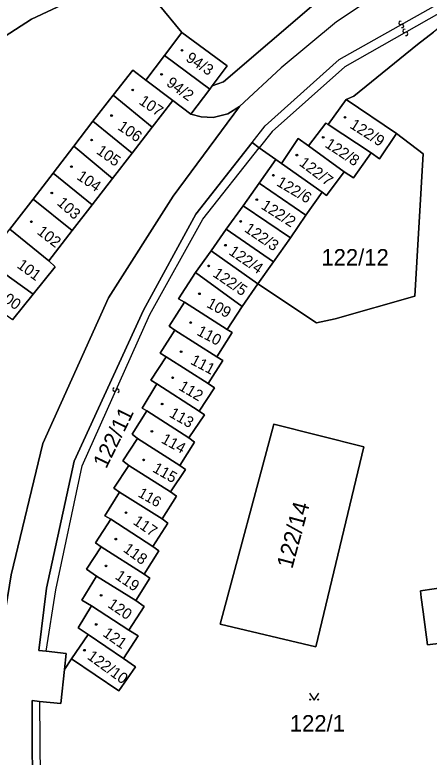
# Model space of a CAD drawing. Extents: x -600309 to -598967, y -1161267 to -1160292.
# Drawn here: x -599224.8 to -599179.6, y -1160556.3 to -1160475.2 of the extents above; entities that cross this region are included whole.
import ezdxf

# ---------------------------------------------------------------- set-up
doc = ezdxf.new("R2010")
doc.units = 0
for name, color, linetype in [('Level 1', 7, 'Continuous'), ('Level 13', 7, 'Continuous'), ('Level 3', 7, 'Continuous'), ('Level 4', 7, 'Continuous'), ('Level 5', 7, 'Continuous'), ('Level 60', 7, 'Continuous')]:
    doc.layers.add(name, color=color, linetype=linetype)

msp = doc.modelspace()

# ---------------------------------------------------------------- linework, layer by layer
at = {"layer": 'Level 1'}
for points in [[(-599182.03, -1160465.38), (-599202.02, -1160482.54), (-599203.27, -1160482.97)], [(-599211.72, -1160470.83), (-599216.77, -1160472.74), (-599222.98, -1160475.7), (-599226.53, -1160477.93), (-599232.35, -1160483.28)], [(-599206.55, -1160477.13), (-599211.72, -1160470.83)], [(-599177.32, -1160475.73), (-599179.06, -1160477.1), (-599180.84, -1160478.44), (-599187.77, -1160484.08), (-599188.62, -1160484.46)], [(-599208.45, -1160479.66), (-599206.55, -1160477.13)], [(-599203.27, -1160482.97), (-599201.6, -1160480.8), (-599206.55, -1160477.13)], [(-599210.49, -1160482.36), (-599208.45, -1160479.66)], [(-599208.45, -1160479.66), (-599203.52, -1160483.34)], [(-599210.49, -1160482.36), (-599211.93, -1160481.24), (-599214.08, -1160484)], [(-599207.56, -1160484.56), (-599210.49, -1160482.36)], [(-599203.52, -1160483.34), (-599205.57, -1160486.05)], [(-599203.27, -1160482.97), (-599203.52, -1160483.34)], [(-599216.29, -1160486.82), (-599214.08, -1160484)], [(-599214.08, -1160484), (-599209.81, -1160487.5)], [(-599209.81, -1160487.5), (-599207.56, -1160484.56)], [(-599207.56, -1160484.56), (-599205.57, -1160486.05)], [(-599188.62, -1160484.46), (-599190.57, -1160487.2)], [(-599183.12, -1160488.18), (-599188.62, -1160484.46)], [(-599200.25, -1160485.21), (-599207.52, -1160495.02), (-599214.57, -1160506.13), (-599221.75, -1160522.05), (-599225.21, -1160536.37), (-599227.42, -1160549.87)], [(-599205.57, -1160486.05), (-599204.47, -1160486.37), (-599203.13, -1160486.41), (-599201.54, -1160486.02), (-599200.25, -1160485.21)], [(-599218.36, -1160489.56), (-599216.29, -1160486.82)], [(-599216.29, -1160486.82), (-599211.98, -1160490.32)], [(-599211.98, -1160490.32), (-599209.81, -1160487.5)], [(-599190.57, -1160487.2), (-599190.83, -1160487.04), (-599192.74, -1160489.54)], [(-599190.57, -1160487.2), (-599185.88, -1160490.28)], [(-599198.25, -1160504.61), (-599191.86, -1160508.87), (-599189.8, -1160508.41), (-599181.12, -1160505.95), (-599180.2, -1160490.39), (-599183.12, -1160488.18)], [(-599185.88, -1160490.28), (-599184.99, -1160490.94), (-599183.12, -1160488.18)], [(-599198.9, -1160489.16), (-599205.05, -1160496.99), (-599210.75, -1160507.46), (-599218.34, -1160523.97), (-599221.36, -1160537.84), (-599222.19, -1160544.64), (-599221.39, -1160544.73)], [(-599198.1, -1160489.73), (-599198.9, -1160489.16)], [(-599192.74, -1160489.54), (-599193.86, -1160488.73), (-599195.67, -1160491.46)], [(-599220.62, -1160492.5), (-599218.36, -1160489.56)], [(-599218.36, -1160489.56), (-599214.14, -1160493.08)], [(-599196.29, -1160491.02), (-599198.1, -1160489.73)], [(-599192.74, -1160489.54), (-599188.84, -1160492.36)], [(-599214.14, -1160493.08), (-599211.98, -1160490.32)], [(-599188.84, -1160492.36), (-599187.8, -1160493.03), (-599185.88, -1160490.28)], [(-599198.11, -1160493.59), (-599196.29, -1160491.02)], [(-599195.67, -1160491.46), (-599196.29, -1160491.02)], [(-599195.67, -1160491.46), (-599191.25, -1160494.59)], [(-599188.84, -1160492.36), (-599190.75, -1160494.95), (-599191.25, -1160494.59)], [(-599222.81, -1160495.34), (-599220.62, -1160492.5)], [(-599220.62, -1160492.5), (-599216.37, -1160495.96)], [(-599216.37, -1160495.96), (-599214.14, -1160493.08)], [(-599199.86, -1160496.06), (-599198.11, -1160493.59)], [(-599198.11, -1160493.59), (-599193.03, -1160497.11)], [(-599193.03, -1160497.11), (-599191.25, -1160494.59)], [(-599225.37, -1160498.64), (-599222.81, -1160495.34)], [(-599222.81, -1160495.34), (-599218.56, -1160498.76)], [(-599218.56, -1160498.76), (-599216.37, -1160495.96)], [(-599201.71, -1160498.64), (-599199.86, -1160496.06)], [(-599194.69, -1160499.56), (-599199.86, -1160496.06)], [(-599194.69, -1160499.56), (-599193.03, -1160497.11)], [(-599225.37, -1160498.64), (-599221.09, -1160502.08)], [(-599221.09, -1160502.08), (-599218.56, -1160498.76)], [(-599203.37, -1160500.98), (-599201.71, -1160498.64)], [(-599196.57, -1160502.2), (-599201.71, -1160498.64)], [(-599196.57, -1160502.2), (-599194.69, -1160499.56)], [(-599205.09, -1160503.34), (-599203.37, -1160500.98)], [(-599203.37, -1160500.98), (-599198.25, -1160504.61)], [(-599222.82, -1160505.73), (-599220.39, -1160502.72), (-599221.09, -1160502.08)], [(-599198.25, -1160504.61), (-599196.57, -1160502.2)], [(-599227.23, -1160502.55), (-599222.82, -1160505.73)], [(-599206.27, -1160506.59), (-599206.94, -1160506.22), (-599205.09, -1160503.34)], [(-599205.09, -1160503.34), (-599199.99, -1160507.07)], [(-599198.25, -1160504.61), (-599199.99, -1160507.07)], [(-599225.05, -1160508.54), (-599222.82, -1160505.73)], [(-599207.32, -1160509.64), (-599207.94, -1160509.21), (-599206.27, -1160506.59)], [(-599201.6, -1160509.59), (-599206.27, -1160506.59)], [(-599199.99, -1160507.07), (-599201.6, -1160509.59)], [(-599208.26, -1160512.56), (-599208.92, -1160512.16), (-599207.32, -1160509.64)], [(-599202.74, -1160512.56), (-599207.32, -1160509.64)], [(-599201.6, -1160509.59), (-599201.07, -1160509.91), (-599202.74, -1160512.56)], [(-599209.28, -1160515.53), (-599209.94, -1160515.12), (-599208.26, -1160512.56)], [(-599203.7, -1160515.47), (-599208.26, -1160512.56)], [(-599202.74, -1160512.56), (-599202.08, -1160512.98), (-599203.7, -1160515.47)], [(-599210.39, -1160518.48), (-599210.9, -1160518.17), (-599209.28, -1160515.53)], [(-599204.69, -1160518.52), (-599209.28, -1160515.53)], [(-599203.7, -1160515.47), (-599202.99, -1160515.94), (-599204.69, -1160518.52)], [(-599211.39, -1160521.5), (-599211.98, -1160521.02), (-599210.39, -1160518.48)], [(-599205.79, -1160521.43), (-599210.39, -1160518.48)], [(-599204.69, -1160518.52), (-599204.1, -1160518.91), (-599205.79, -1160521.43)], [(-599202.38, -1160541.78), (-599196.5, -1160519.91), (-599186.7, -1160522.39), (-599191.92, -1160544.26), (-599202.38, -1160541.78)], [(-599212.35, -1160524.42), (-599213, -1160523.94), (-599211.39, -1160521.5)], [(-599206.79, -1160524.43), (-599211.39, -1160521.5)], [(-599205.79, -1160521.43), (-599205.17, -1160521.88), (-599206.79, -1160524.43)], [(-599213.36, -1160527.34), (-599214.01, -1160526.93), (-599212.35, -1160524.42)], [(-599207.79, -1160527.31), (-599212.35, -1160524.42)], [(-599206.79, -1160524.43), (-599206.17, -1160524.86), (-599207.79, -1160527.31)], [(-599214.31, -1160530.3), (-599214.99, -1160529.92), (-599213.36, -1160527.34)], [(-599208.7, -1160530.28), (-599213.36, -1160527.34)], [(-599207.79, -1160527.31), (-599207.14, -1160527.79), (-599208.7, -1160530.28)], [(-599215.37, -1160533.31), (-599215.99, -1160532.89), (-599214.31, -1160530.3)], [(-599209.72, -1160533.28), (-599214.31, -1160530.3)], [(-599208.7, -1160530.28), (-599208.08, -1160530.75), (-599209.72, -1160533.28)], [(-599215.87, -1160536.51), (-599216.98, -1160535.76), (-599215.37, -1160533.31)], [(-599210.68, -1160536.29), (-599215.37, -1160533.31)], [(-599209.72, -1160533.28), (-599209.07, -1160533.77), (-599210.68, -1160536.29)], [(-599216.43, -1160539.78), (-599217.5, -1160539.14), (-599215.87, -1160536.51)], [(-599211.6, -1160539.2), (-599215.87, -1160536.51)], [(-599210.68, -1160536.29), (-599210.07, -1160536.73), (-599211.6, -1160539.2)], [(-599177.52, -1160537.69), (-599180.5, -1160538.14), (-599180.44, -1160538.85), (-599180.2, -1160540.43), (-599179.72, -1160544.01), (-599176.73, -1160543.67)], [(-599211.6, -1160539.2), (-599210.68, -1160539.82), (-599212.34, -1160542.42)], [(-599216.81, -1160542.91), (-599217.89, -1160542.18), (-599216.43, -1160539.78)], [(-599212.34, -1160542.42), (-599216.43, -1160539.78)], [(-599212.34, -1160542.42), (-599211.34, -1160543.05), (-599212.95, -1160545.53)], [(-599218.61, -1160545.55), (-599216.81, -1160542.91)], [(-599212.95, -1160545.53), (-599216.81, -1160542.91)], [(-599221.39, -1160544.73), (-599219.21, -1160544.96), (-599219.39, -1160546.71)], [(-599219.39, -1160546.71), (-599218.61, -1160545.55)], [(-599218.61, -1160545.55), (-599213.44, -1160549.06), (-599211.64, -1160546.42), (-599212.95, -1160545.53)], [(-599219.39, -1160546.71), (-599219.78, -1160550.42), (-599222.12, -1160550.22)], [(-599222.12, -1160550.22), (-599222.91, -1160550.12), (-599222.89, -1160563.08)]]:
    msp.add_lwpolyline(points, dxfattribs=at)
at = {"layer": 'Level 13'}
for centre, start, end in [((-599182.689, -1160476.099), 66.8528, 298.9508), ((-599182.51, -1160476.421), 246.63835, 119.22835), ((-599182.251, -1160476.97), 66.87513, 299.46513), ((-599182.07, -1160477.291), 247.08958, 119.18758), ((-599213.918, -1160516.123), 103.28494, 335.38294), ((-599213.582, -1160516.276), 283.07049, 155.66049)]:
    msp.add_arc(centre, 0.184, start, end, dxfattribs=at)
at = {"layer": 'Level 3'}
for points in [[(-599149.15, -1160464.17), (-599152.42, -1160464.89), (-599174.61, -1160468.47), (-599179.81, -1160469.82), (-599184.17, -1160472.29), (-599189.68, -1160475.96), (-599195.7, -1160481.02), (-599200.25, -1160485.21)], [(-599198.9, -1160489.16), (-599197.46, -1160487.32), (-599189.37, -1160480.09), (-599175.82, -1160472.43)], [(-599175.82, -1160472.43), (-599175.55, -1160473.36), (-599188.76, -1160480.9), (-599196.71, -1160487.95), (-599198.1, -1160489.73)], [(-599221.39, -1160544.73), (-599220.32, -1160538.01), (-599217.44, -1160524.47), (-599210.05, -1160507.94), (-599204.26, -1160497.54), (-599198.1, -1160489.73)], [(-599222.12, -1160550.22), (-599221.99, -1160562.93)]]:
    msp.add_lwpolyline(points, dxfattribs=at)
at = {"layer": 'Level 5'}
msp.add_lwpolyline([(-599192.611, -1160549.31), (-599192.11, -1160550.06), (-599191.61, -1160549.31)], dxfattribs=at)
for centre, radius in [((-599206.54, -1160479.09), 0.09), ((-599206.54, -1160479.09), 0.0521), ((-599208.78, -1160481.72), 0.09), ((-599208.78, -1160481.72), 0.0521), ((-599211.93, -1160483.42), 0.09), ((-599211.93, -1160483.42), 0.0521), ((-599214.24, -1160486.21), 0.09), ((-599214.24, -1160486.21), 0.0521), ((-599188.74, -1160486.41), 0.09), ((-599188.74, -1160486.41), 0.0521), ((-599216.42, -1160488.89), 0.09), ((-599216.42, -1160488.89), 0.0521), ((-599191.12, -1160488.6), 0.09), ((-599191.12, -1160488.6), 0.0521), ((-599194, -1160490.54), 0.09), ((-599194, -1160490.54), 0.0521), ((-599218.62, -1160491.79), 0.09), ((-599218.62, -1160491.79), 0.0521), ((-599196.57, -1160492.73), 0.09), ((-599196.57, -1160492.73), 0.0521), ((-599220.77, -1160494.67), 0.09), ((-599220.77, -1160494.67), 0.0521), ((-599198.38, -1160495.4), 0.09), ((-599198.38, -1160495.4), 0.0521), ((-599223, -1160497.82), 0.09), ((-599223, -1160497.82), 0.0521), ((-599200.13, -1160497.78), 0.09), ((-599200.13, -1160497.78), 0.0521), ((-599201.8, -1160500.38), 0.09), ((-599201.8, -1160500.38), 0.0521), ((-599203.64, -1160502.63), 0.09), ((-599203.64, -1160502.63), 0.0521), ((-599204.64, -1160505.68), 0.09), ((-599204.64, -1160505.68), 0.0521), ((-599205.6, -1160508.82), 0.09), ((-599205.6, -1160508.82), 0.0521), ((-599206.64, -1160512.01), 0.09), ((-599206.64, -1160512.01), 0.0521), ((-599207.57, -1160514.86), 0.09), ((-599207.57, -1160514.86), 0.0521), ((-599208.72, -1160517.72), 0.09), ((-599208.72, -1160517.72), 0.0521), ((-599209.84, -1160520.71), 0.09), ((-599209.84, -1160520.71), 0.0521), ((-599210.74, -1160523.82), 0.09), ((-599210.74, -1160523.82), 0.0521), ((-599212.67, -1160529.58), 0.09), ((-599212.67, -1160529.58), 0.0521), ((-599213.78, -1160532.48), 0.09), ((-599213.78, -1160532.48), 0.0521), ((-599214.85, -1160535.4), 0.09), ((-599214.85, -1160535.4), 0.0521), ((-599215.38, -1160538.62), 0.09), ((-599215.38, -1160538.62), 0.0521), ((-599215.92, -1160541.8), 0.09), ((-599215.92, -1160541.8), 0.0521), ((-599217.2, -1160544.61), 0.09), ((-599217.2, -1160544.61), 0.0521), ((-599192.56, -1160550.01), 0.05), ((-599191.661, -1160550.01), 0.05)]:
    msp.add_circle(centre, radius, dxfattribs=at)
at = {"layer": 'Level 60'}
for points in [[(-599182.11, -1160464.94), (-599182.03, -1160465.38), (-599202.02, -1160482.54), (-599203.27, -1160482.97), (-599201.6, -1160480.8), (-599206.55, -1160477.13), (-599211.72, -1160470.83), (-599213.27, -1160455.18), (-599212.7, -1160455.1), (-599212.44, -1160457.75), (-599210.52, -1160457.56), (-599210.72, -1160455.24), (-599198.9, -1160454), (-599198.7, -1160455.6), (-599194.58, -1160455.14), (-599194.77, -1160453.57), (-599185.79, -1160452.56), (-599186.44, -1160446.44), (-599184.06, -1160446.15), (-599183.94, -1160447.04), (-599183.09, -1160455.09)], [(-599213.27, -1160455.18), (-599211.72, -1160470.83), (-599216.77, -1160472.74), (-599222.98, -1160475.7), (-599226.53, -1160477.93), (-599232.35, -1160483.28), (-599234.61, -1160461.47), (-599235.04, -1160456.65), (-599213.34, -1160454.45)], [(-599201.6, -1160480.8), (-599203.27, -1160482.97), (-599203.52, -1160483.34), (-599208.45, -1160479.66), (-599206.55, -1160477.13)], [(-599205.57, -1160486.05), (-599207.56, -1160484.56), (-599210.49, -1160482.36), (-599208.45, -1160479.66), (-599203.52, -1160483.34)], [(-599207.56, -1160484.56), (-599209.81, -1160487.5), (-599214.08, -1160484), (-599211.93, -1160481.24), (-599210.49, -1160482.36)], [(-599209.81, -1160487.5), (-599211.98, -1160490.32), (-599216.29, -1160486.82), (-599214.08, -1160484)], [(-599190.57, -1160487.2), (-599188.62, -1160484.46), (-599183.12, -1160488.18), (-599184.99, -1160490.94), (-599185.88, -1160490.28)], [(-599211.98, -1160490.32), (-599214.14, -1160493.08), (-599218.36, -1160489.56), (-599216.29, -1160486.82)], [(-599190.83, -1160487.04), (-599190.57, -1160487.2), (-599185.88, -1160490.28), (-599187.8, -1160493.03), (-599188.84, -1160492.36), (-599192.74, -1160489.54)], [(-599188.84, -1160492.36), (-599187.8, -1160493.03), (-599185.88, -1160490.28), (-599184.99, -1160490.94), (-599183.12, -1160488.18), (-599180.2, -1160490.39), (-599181.12, -1160505.95), (-599189.8, -1160508.41), (-599191.86, -1160508.87), (-599198.25, -1160504.61), (-599196.57, -1160502.2), (-599194.69, -1160499.56), (-599193.03, -1160497.11), (-599191.25, -1160494.59), (-599190.75, -1160494.95)], [(-599210.75, -1160507.46), (-599205.05, -1160496.99), (-599198.9, -1160489.16), (-599198.1, -1160489.73), (-599196.29, -1160491.02), (-599198.11, -1160493.59), (-599199.86, -1160496.06), (-599201.71, -1160498.64), (-599203.37, -1160500.98), (-599205.09, -1160503.34), (-599206.94, -1160506.22), (-599206.27, -1160506.59), (-599207.94, -1160509.21), (-599207.32, -1160509.64), (-599208.92, -1160512.16), (-599208.26, -1160512.56), (-599209.94, -1160515.12), (-599209.28, -1160515.53), (-599210.9, -1160518.17), (-599210.39, -1160518.48), (-599211.98, -1160521.02), (-599211.39, -1160521.5), (-599213, -1160523.94), (-599212.35, -1160524.42), (-599214.01, -1160526.93), (-599213.36, -1160527.34), (-599214.99, -1160529.92), (-599214.31, -1160530.3), (-599215.99, -1160532.89), (-599215.37, -1160533.31), (-599216.98, -1160535.76), (-599215.87, -1160536.51), (-599217.5, -1160539.14), (-599216.43, -1160539.78), (-599217.89, -1160542.18), (-599216.81, -1160542.91), (-599218.61, -1160545.55), (-599219.39, -1160546.71), (-599219.21, -1160544.96), (-599221.39, -1160544.73), (-599222.19, -1160544.64), (-599221.36, -1160537.84), (-599218.34, -1160523.97)], [(-599193.86, -1160488.73), (-599192.74, -1160489.54), (-599188.84, -1160492.36), (-599190.75, -1160494.95), (-599191.25, -1160494.59), (-599195.67, -1160491.46)], [(-599214.14, -1160493.08), (-599216.37, -1160495.96), (-599220.62, -1160492.5), (-599218.36, -1160489.56)], [(-599196.29, -1160491.02), (-599195.67, -1160491.46), (-599191.25, -1160494.59), (-599193.03, -1160497.11), (-599198.11, -1160493.59)], [(-599216.37, -1160495.96), (-599218.56, -1160498.76), (-599222.81, -1160495.34), (-599220.62, -1160492.5)], [(-599198.11, -1160493.59), (-599193.03, -1160497.11), (-599194.69, -1160499.56), (-599199.86, -1160496.06)], [(-599218.56, -1160498.76), (-599221.09, -1160502.08), (-599225.37, -1160498.64), (-599222.81, -1160495.34)], [(-599199.86, -1160496.06), (-599194.69, -1160499.56), (-599196.57, -1160502.2), (-599201.71, -1160498.64)], [(-599220.39, -1160502.72), (-599222.82, -1160505.73), (-599227.23, -1160502.55), (-599227.95, -1160501.94), (-599225.37, -1160498.64), (-599221.09, -1160502.08)], [(-599201.71, -1160498.64), (-599196.57, -1160502.2), (-599198.25, -1160504.61), (-599203.37, -1160500.98)], [(-599199.99, -1160507.07), (-599205.09, -1160503.34), (-599203.37, -1160500.98), (-599198.25, -1160504.61)], [(-599222.82, -1160505.73), (-599225.05, -1160508.54), (-599229.42, -1160505.4), (-599227.23, -1160502.55)], [(-599205.09, -1160503.34), (-599199.99, -1160507.07), (-599201.6, -1160509.59), (-599206.27, -1160506.59), (-599206.94, -1160506.22)], [(-599206.27, -1160506.59), (-599201.6, -1160509.59), (-599201.07, -1160509.91), (-599202.74, -1160512.56), (-599207.32, -1160509.64), (-599207.94, -1160509.21)], [(-599207.32, -1160509.64), (-599202.74, -1160512.56), (-599202.08, -1160512.98), (-599203.7, -1160515.47), (-599208.26, -1160512.56), (-599208.92, -1160512.16)], [(-599208.26, -1160512.56), (-599203.7, -1160515.47), (-599202.99, -1160515.94), (-599204.69, -1160518.52), (-599209.28, -1160515.53), (-599209.94, -1160515.12)], [(-599209.28, -1160515.53), (-599204.69, -1160518.52), (-599204.1, -1160518.91), (-599205.79, -1160521.43), (-599210.39, -1160518.48), (-599210.9, -1160518.17)], [(-599210.39, -1160518.48), (-599205.79, -1160521.43), (-599205.17, -1160521.88), (-599206.79, -1160524.43), (-599211.39, -1160521.5), (-599211.98, -1160521.02)], [(-599196.5, -1160519.91), (-599202.38, -1160541.78), (-599191.92, -1160544.26), (-599186.7, -1160522.39)], [(-599202.38, -1160541.78), (-599196.5, -1160519.91), (-599186.7, -1160522.39), (-599191.92, -1160544.26)], [(-599211.39, -1160521.5), (-599206.79, -1160524.43), (-599206.17, -1160524.86), (-599207.79, -1160527.31), (-599212.35, -1160524.42), (-599213, -1160523.94)], [(-599212.35, -1160524.42), (-599207.79, -1160527.31), (-599207.14, -1160527.79), (-599208.7, -1160530.28), (-599213.36, -1160527.34), (-599214.01, -1160526.93)], [(-599213.36, -1160527.34), (-599208.7, -1160530.28), (-599208.08, -1160530.75), (-599209.72, -1160533.28), (-599214.31, -1160530.3), (-599214.99, -1160529.92)], [(-599214.31, -1160530.3), (-599209.72, -1160533.28), (-599209.07, -1160533.77), (-599210.68, -1160536.29), (-599215.37, -1160533.31), (-599215.99, -1160532.89)], [(-599215.37, -1160533.31), (-599210.68, -1160536.29), (-599210.07, -1160536.73), (-599211.6, -1160539.2), (-599215.87, -1160536.51), (-599216.98, -1160535.76)], [(-599180.5, -1160538.14), (-599177.52, -1160537.69), (-599164.73, -1160535.85), (-599159.31, -1160535.17), (-599158.62, -1160541.29), (-599176.73, -1160543.67), (-599179.72, -1160544.01), (-599180.2, -1160540.43), (-599180.44, -1160538.85)], [(-599215.87, -1160536.51), (-599211.6, -1160539.2), (-599210.68, -1160539.82), (-599212.34, -1160542.42), (-599216.43, -1160539.78), (-599217.5, -1160539.14)], [(-599216.43, -1160539.78), (-599212.34, -1160542.42), (-599211.34, -1160543.05), (-599212.95, -1160545.53), (-599216.81, -1160542.91), (-599217.89, -1160542.18)], [(-599216.81, -1160542.91), (-599212.95, -1160545.53), (-599211.64, -1160546.42), (-599213.44, -1160549.06), (-599218.61, -1160545.55)]]:
    msp.add_lwpolyline(points, close=True, dxfattribs=at)
for points in [[(-599228.3, -1160558.24), (-599227.42, -1160549.87), (-599225.21, -1160536.37), (-599221.75, -1160522.05), (-599214.57, -1160506.13), (-599207.52, -1160495.02), (-599200.25, -1160485.21), (-599201.54, -1160486.02), (-599203.13, -1160486.41), (-599204.47, -1160486.37), (-599205.57, -1160486.05), (-599203.52, -1160483.34), (-599203.27, -1160482.97), (-599202.02, -1160482.54), (-599182.03, -1160465.38), (-599172.86, -1160464.26)], [(-599211.72, -1160470.83), (-599206.55, -1160477.13), (-599208.45, -1160479.66), (-599210.49, -1160482.36), (-599211.93, -1160481.24), (-599214.08, -1160484), (-599216.29, -1160486.82), (-599218.36, -1160489.56), (-599220.62, -1160492.5), (-599222.81, -1160495.34), (-599225.37, -1160498.64)], [(-599226.53, -1160477.93), (-599222.98, -1160475.7), (-599216.77, -1160472.74)], [(-599179.06, -1160477.1), (-599180.84, -1160478.44), (-599187.77, -1160484.08), (-599188.62, -1160484.46), (-599190.57, -1160487.2), (-599190.83, -1160487.04), (-599192.74, -1160489.54), (-599193.86, -1160488.73), (-599195.67, -1160491.46), (-599196.29, -1160491.02), (-599198.1, -1160489.73), (-599198.9, -1160489.16), (-599205.05, -1160496.99), (-599210.75, -1160507.46), (-599218.34, -1160523.97), (-599221.36, -1160537.84), (-599222.19, -1160544.64), (-599221.39, -1160544.73), (-599219.21, -1160544.96), (-599219.39, -1160546.71), (-599219.78, -1160550.42), (-599222.12, -1160550.22), (-599222.91, -1160550.12), (-599222.89, -1160563.08)], [(-599222.89, -1160563.08), (-599222.91, -1160550.12), (-599222.12, -1160550.22), (-599219.78, -1160550.42), (-599219.39, -1160546.71), (-599218.61, -1160545.55), (-599213.44, -1160549.06), (-599211.64, -1160546.42), (-599212.95, -1160545.53), (-599211.34, -1160543.05), (-599212.34, -1160542.42), (-599210.68, -1160539.82), (-599211.6, -1160539.2), (-599210.07, -1160536.73), (-599210.68, -1160536.29), (-599209.07, -1160533.77), (-599209.72, -1160533.28), (-599208.08, -1160530.75), (-599208.7, -1160530.28), (-599207.14, -1160527.79), (-599207.79, -1160527.31), (-599206.17, -1160524.86), (-599206.79, -1160524.43), (-599205.17, -1160521.88), (-599205.79, -1160521.43), (-599204.1, -1160518.91), (-599204.69, -1160518.52), (-599202.99, -1160515.94), (-599203.7, -1160515.47), (-599202.08, -1160512.98), (-599202.74, -1160512.56), (-599201.07, -1160509.91), (-599201.6, -1160509.59), (-599199.99, -1160507.07), (-599198.25, -1160504.61), (-599191.86, -1160508.87), (-599189.8, -1160508.41), (-599181.12, -1160505.95), (-599180.2, -1160490.39), (-599183.12, -1160488.18), (-599188.62, -1160484.46), (-599187.77, -1160484.08), (-599180.84, -1160478.44), (-599179.06, -1160477.1)], [(-599225.05, -1160508.54), (-599222.82, -1160505.73), (-599220.39, -1160502.72), (-599221.09, -1160502.08), (-599218.56, -1160498.76), (-599216.37, -1160495.96), (-599214.14, -1160493.08), (-599211.98, -1160490.32), (-599209.81, -1160487.5), (-599207.56, -1160484.56), (-599205.57, -1160486.05), (-599204.47, -1160486.37), (-599203.13, -1160486.41), (-599201.54, -1160486.02), (-599200.25, -1160485.21), (-599207.52, -1160495.02), (-599214.57, -1160506.13), (-599221.75, -1160522.05), (-599225.21, -1160536.37)], [(-599177.52, -1160537.69), (-599180.5, -1160538.14), (-599180.44, -1160538.85), (-599180.2, -1160540.43), (-599179.72, -1160544.01), (-599176.73, -1160543.67)]]:
    msp.add_lwpolyline(points, dxfattribs=at)

# ---------------------------------------------------------------- texts
at = {"layer": 'Level 4'}
for s, height, rotation, p in [('94/3', 1.2, 326.7, (-599206.22, -1160480.19)), ('94/2', 1.2, 324, (-599208.35, -1160482.86)), ('107', 1.2, 325.8, (-599211.34, -1160484.88)), ('122/9', 1.2, 327.6, (-599188.31, -1160487.5)), ('106', 1.2, 325.8, (-599213.66, -1160487.67)), ('122/8', 1.2, 326.7, (-599191.02, -1160489.59)), ('105', 1.2, 324.9, (-599215.99, -1160490.3)), ('122/7', 1.2, 323.1, (-599193.84, -1160491.58)), ('104', 1.2, 325.8, (-599218.13, -1160493.1)), ('122/6', 1.2, 329.4, (-599196.31, -1160493.81)), ('103', 1.2, 318.6, (-599220.29, -1160495.88)), ('122/2', 1.2, 327.6, (-599198, -1160496.32)), ('122/3', 1.2, 325.8, (-599199.82, -1160498.82)), ('102', 1.2, 322.2, (-599222.47, -1160499.07)), ('122/4', 1.2, 325.8, (-599201.53, -1160501.31)), ('101', 1.2, 324, (-599224.66, -1160502.76)), ('122/5', 1.2, 325.8, (-599203.27, -1160503.72)), ('100', 1.2, 324.9, (-599226.87, -1160505.97)), ('109', 1.2, 331.2, (-599203.95, -1160507.08)), ('110', 1.2, 332.1, (-599205.02, -1160510.13)), ('111', 1.2, 332.1, (-599205.71, -1160513.3)), ('112', 1.2, 329.4, (-599207, -1160516.11)), ('122/11', 1.7, 63.9, (-599214.82, -1160524.86)), ('113', 1.2, 330.3, (-599208.03, -1160519.06)), ('114', 1.2, 331.2, (-599208.91, -1160521.9)), ('115', 1.2, 330.3, (-599209.85, -1160525.07)), ('116', 1.14, 330.15951, (-599211.442, -1160527.772)), ('122/14', 1.8, 74.95128, (-599194.502, -1160535.798)), ('117', 1.2, 325.8, (-599211.99, -1160530.77)), ('118', 1.2, 324, (-599213.06, -1160533.77)), ('119', 1.2, 325.8, (-599213.94, -1160536.75)), ('120', 1.2, 325.8, (-599214.75, -1160539.85)), ('121', 1.2, 324.9, (-599215.29, -1160542.99)), ('122/10', 1.2, 324, (-599216.99, -1160545.49))]:
    msp.add_text(s, height=height, rotation=rotation, dxfattribs=at).set_placement(p)
for s, p in [('122/12', (-599191.32, -1160502.6)), ('122/1', (-599194.771, -1160553.5))]:
    msp.add_text(s, height=1.8, dxfattribs=at).set_placement(p)

doc.saveas('drawing.dxf')
